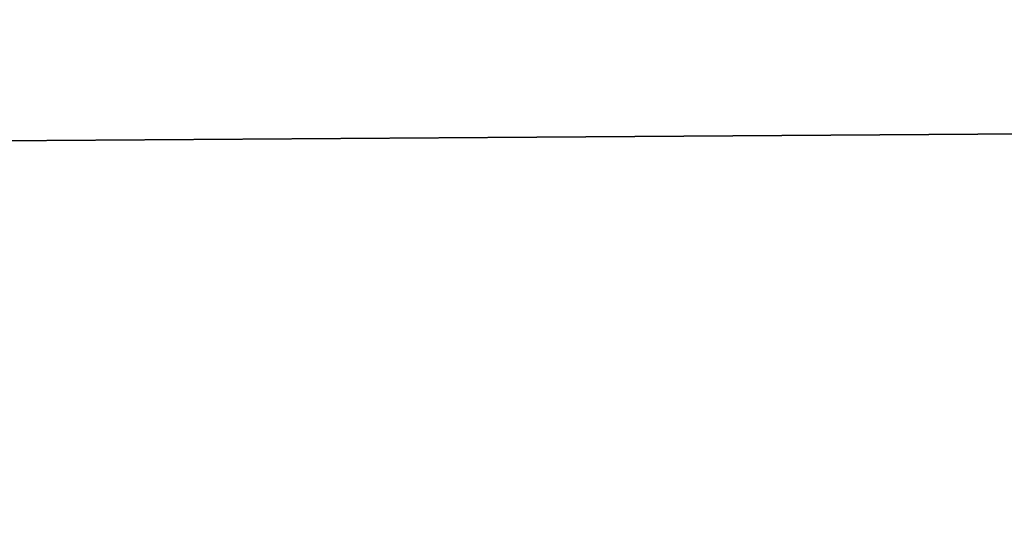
# Model space of a CAD drawing. Header units: millimetres. Extents: x -144 to 364, y -408 to 1133.
# Tile 924 of 1056: x -56.1957 to -56.1314, y 987.4551 to 987.4875. Entities that reach past the tile are written whole.
import ezdxf

# ---------------------------------------------------------------- set-up
doc = ezdxf.new("R2010")
doc.units = ezdxf.units.MM
doc.header["$LTSCALE"] = 41.718519
for name, color, linetype in [('1639', 7, 'CONTINUOUS'), ('1640', 7, 'CONTINUOUS'), ('1641', 7, 'CONTINUOUS'), ('1642', 7, 'CONTINUOUS')]:
    doc.layers.add(name, color=color, linetype=linetype)

msp = doc.modelspace()

# ---------------------------------------------------------------- linework, layer by layer
at = {"layer": '1639', "color": 7, "linetype": 'CONTINUOUS', "true_color": 0xaaaaaa}
for points in [[(-51.022094, 987.375975, 400.136498), (-61.531668, 987.95, 394.181229), (-66.058727, 987.375975, 390.922038), (-51.022094, 987.375975, 400.136498)], [(-45.190735, 987.95, 403.024499), (-61.531668, 987.95, 394.181229), (-51.022094, 987.375975, 400.136498), (-45.190735, 987.95, 403.024499)]]:
    msp.add_3dface(points, dxfattribs=at)
at = {"layer": '1640', "color": 7, "linetype": 'CONTINUOUS', "true_color": 0xaaaaaa}
for points in [[(-66.058727, 987.375975, 209.077962), (-61.531668, 987.95, 205.818771), (-51.022094, 987.375975, 199.863502), (-66.058727, 987.375975, 209.077962)], [(-61.531668, 987.95, 205.818771), (-45.190735, 987.95, 196.975501), (-51.022094, 987.375975, 199.863502), (-61.531668, 987.95, 205.818771)]]:
    msp.add_3dface(points, dxfattribs=at)
at = {"layer": '1641', "color": 7, "linetype": 'CONTINUOUS', "true_color": 0xaaaaaa}
for points in [[(-65.390976, 987.516856, 209.997043), (-60.713368, 987.45, 207.075907), (-50.50634, 987.516856, 200.875726), (-65.390976, 987.516856, 209.997043)], [(-60.713368, 987.45, 207.075907), (-44.589861, 987.45, 198.349893), (-50.50634, 987.516856, 200.875726), (-60.713368, 987.45, 207.075907)]]:
    msp.add_3dface(points, dxfattribs=at)
at = {"layer": '1642', "color": 7, "linetype": 'CONTINUOUS', "true_color": 0xaaaaaa}
for points in [[(-50.50634, 987.516856, 399.124274), (-60.713368, 987.45, 392.924092), (-65.390976, 987.516856, 390.002957), (-50.50634, 987.516856, 399.124274)], [(-44.589861, 987.45, 401.650107), (-60.713368, 987.45, 392.924092), (-50.50634, 987.516856, 399.124274), (-44.589861, 987.45, 401.650107)]]:
    msp.add_3dface(points, dxfattribs=at)

doc.saveas('drawing.dxf')
